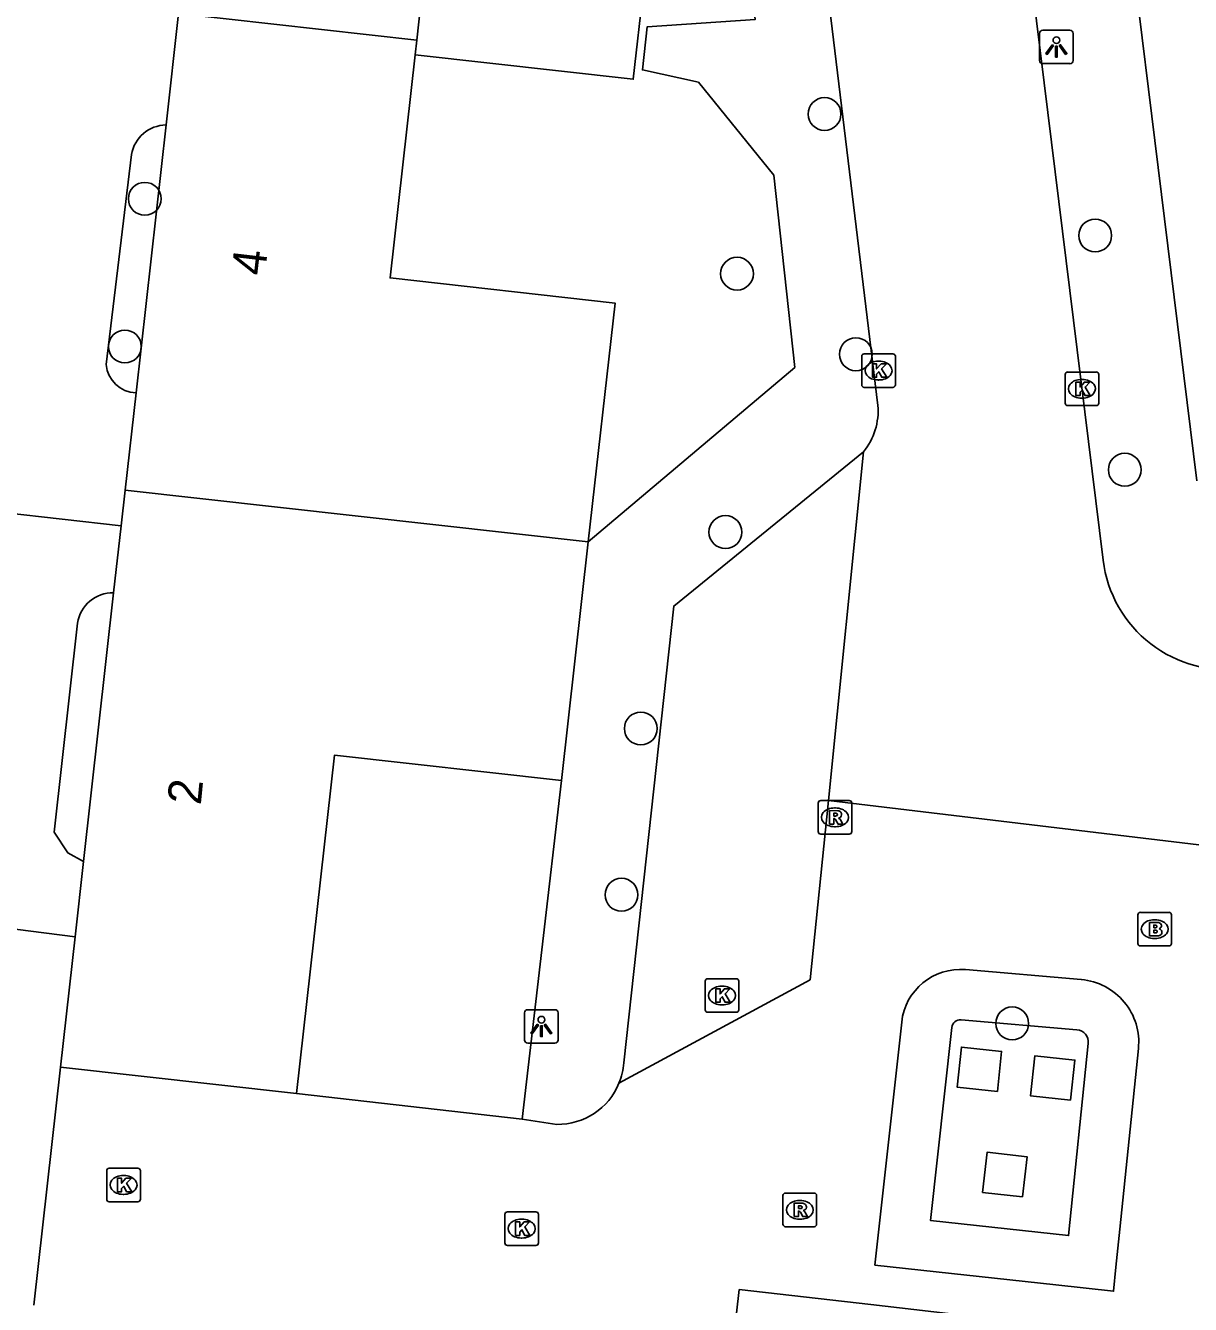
# Model space of a CAD drawing. Extents: x 162398 to 163643, y 386453 to 387397.
# Drawn here: x 162678.41 to 162713.09, y 386497.76 to 386535.84 of the extents above; entities that cross this region are included whole.
import ezdxf

# ---------------------------------------------------------------- set-up
doc = ezdxf.new("R2010")
doc.units = 0
for name, color, linetype in [('IMGEO_Boom', 7, 'Continuous'), ('IMGEO_Brandkraan', 7, 'Continuous'), ('IMGEO_Groenvoorziening', 7, 'Continuous'), ('IMGEO_Haag', 7, 'Continuous'), ('IMGEO_Kolk', 7, 'Continuous'), ('IMGEO_Lichtpunt', 7, 'Continuous'), ('IMGEO_Muur', 7, 'Continuous'), ('IMGEO_Pand', 7, 'Continuous'), ('IMGEO_Pand_nummerreeks', 7, 'Continuous'), ('IMGEO_Pand_overbouw', 7, 'Continuous'), ('IMGEO_Rijbaan_lokaal_open', 7, 'Continuous'), ('IMGEO_Rioolput', 7, 'Continuous'), ('IMGEO_Voetpad_open', 7, 'Continuous')]:
    doc.layers.add(name, color=color, linetype=linetype)

msp = doc.modelspace()

# ---------------------------------------------------------------- linework, layer by layer
at = {"layer": 'IMGEO_Boom'}
for centre in [(162702.198, 386533.207), (162681.961, 386530.684), (162710.257, 386529.591), (162699.593, 386528.453), (162681.369, 386526.285), (162703.131, 386526.055), (162711.137, 386522.616), (162699.247, 386520.76), (162696.728, 386514.911), (162696.153, 386509.962), (162707.786, 386506.131)]:
    msp.add_circle(centre, 0.489, dxfattribs=at)
at = {"layer": 'IMGEO_Brandkraan'}
for p, q in [((162711.602, 386509.438), (162712.454, 386509.438)), ((162711.527, 386508.512), (162711.527, 386509.364)), ((162712.015, 386509.218), (162712.04, 386509.218)), ((162712.528, 386509.364), (162712.528, 386508.512)), ((162712.038, 386508.658), (162712.013, 386508.658)), ((162712.454, 386508.438), (162711.602, 386508.438))]:
    msp.add_line(p, q, dxfattribs=at)
for points in [[(162711.602, 386509.438), (162712.454, 386509.438)], [(162711.527, 386508.512), (162711.527, 386509.364)], [(162711.875, 386509.138), (162711.875, 386508.738), (162712.088, 386508.738)], [(162712.106, 386509.138), (162711.875, 386509.138)], [(162712.054, 386509.057), (162712, 386509.057), (162712, 386508.981)], [(162712.528, 386509.364), (162712.528, 386508.512)], [(162712, 386508.981), (162712.053, 386508.981)], [(162712.062, 386508.905), (162712, 386508.905), (162712, 386508.824)], [(162712, 386508.824), (162712.062, 386508.824)], [(162712.454, 386508.438), (162711.602, 386508.438)]]:
    msp.add_lwpolyline(points, dxfattribs=at)
for centre, radius, start, end in [((162711.604, 386509.362), 0.0765, 91.552, 178.448), ((162711.604, 386509.362), 0.0765, 91.552, 178.448), ((162712.452, 386509.362), 0.0765, 1.552, 88.448), ((162712.452, 386509.362), 0.0765, 1.552, 88.448), ((162712.055, 386509.019), 0.0379, 267.8285, 90.9355), ((162712.11, 386508.993), 0.145, 59.4692, 91.5367), ((162712.135, 386509.04), 0.0922, 285.5137, 58.1501), ((162712.063, 386508.864), 0.0404, 269.8759, 90.5077), ((162712.094, 386508.989), 0.251, 268.6676, 293.5347), ((162712.14, 386508.848), 0.105, 301.3115, 78.989), ((162711.604, 386508.514), 0.0765, 181.552, 268.448), ((162711.604, 386508.514), 0.0765, 181.552, 268.448), ((162712.452, 386508.514), 0.0765, 271.552, 358.448), ((162712.452, 386508.514), 0.0765, 271.552, 358.448)]:
    msp.add_arc(centre, radius, start, end, dxfattribs=at)
for centre, major_axis, ratio, start_param, end_param in [((162712.014, 386508.938), (-0.387, 0.002), 0.722429, 4.712389, 7.853982), ((162712.039, 386508.938), (-0.39, 0.002), 0.717154, 1.570796, 4.712389)]:
    msp.add_ellipse(centre, major_axis=major_axis, ratio=ratio, start_param=start_param, end_param=end_param, dxfattribs=at)
at = {"layer": 'IMGEO_Groenvoorziening'}
for points in [[(162710.05, 386505.534), (162709.464, 386499.814), (162705.352, 386500.264), (162705.987, 386506.008)], [(162706.266, 386506.239), (162709.714, 386505.941)]]:
    msp.add_lwpolyline(points, dxfattribs=at)
for centre, radius, start, end in [((162706.245, 386505.981), 0.259, 85.2758, 173.9708), ((162709.681, 386505.572), 0.371, 354.1246, 84.9583)]:
    msp.add_arc(centre, radius, start, end, dxfattribs=at)
at = {"layer": 'IMGEO_Haag'}
for points in [[(162707.346, 386504.102), (162706.143, 386504.234), (162706.275, 386505.427), (162707.468, 386505.296), (162707.346, 386504.102)], [(162709.521, 386503.846), (162708.327, 386503.977), (162708.459, 386505.17), (162709.653, 386505.039), (162709.521, 386503.846)], [(162708.096, 386500.97), (162706.904, 386501.1), (162707.035, 386502.293), (162708.228, 386502.162), (162708.096, 386500.97)]]:
    msp.add_lwpolyline(points, dxfattribs=at)
at = {"layer": 'IMGEO_Kolk'}
for p, q in [((162703.306, 386525.142), (162703.306, 386525.994)), ((162703.381, 386526.068), (162704.233, 386526.068)), ((162703.794, 386525.848), (162703.819, 386525.848)), ((162704.307, 386525.994), (162704.307, 386525.142)), ((162709.361, 386524.6), (162709.361, 386525.452)), ((162709.436, 386525.526), (162710.288, 386525.526)), ((162710.362, 386525.452), (162710.362, 386524.6)), ((162704.233, 386525.068), (162703.381, 386525.068)), ((162703.817, 386525.288), (162703.792, 386525.288)), ((162709.849, 386525.306), (162709.874, 386525.306)), ((162709.872, 386524.746), (162709.847, 386524.746)), ((162710.288, 386524.526), (162709.436, 386524.526)), ((162698.645, 386506.536), (162698.645, 386507.388)), ((162698.72, 386507.462), (162699.572, 386507.462)), ((162699.133, 386507.242), (162699.158, 386507.242)), ((162699.646, 386507.388), (162699.646, 386506.536)), ((162699.572, 386506.462), (162698.72, 386506.462)), ((162699.156, 386506.682), (162699.131, 386506.682)), ((162680.903, 386501.821), (162681.755, 386501.821)), ((162680.828, 386500.895), (162680.828, 386501.747)), ((162681.316, 386501.601), (162681.341, 386501.601)), ((162681.829, 386501.747), (162681.829, 386500.895)), ((162681.339, 386501.041), (162681.314, 386501.041)), ((162681.755, 386500.821), (162680.903, 386500.821)), ((162692.68, 386499.595), (162692.68, 386500.447)), ((162692.755, 386500.521), (162693.607, 386500.521)), ((162693.168, 386500.301), (162693.193, 386500.301)), ((162693.681, 386500.447), (162693.681, 386499.595)), ((162693.607, 386499.521), (162692.755, 386499.521)), ((162693.191, 386499.741), (162693.166, 386499.741))]:
    msp.add_line(p, q, dxfattribs=at)
for points in [[(162703.306, 386525.142), (162703.306, 386525.994)], [(162703.381, 386526.068), (162704.233, 386526.068)], [(162703.627, 386525.768), (162703.75, 386525.768), (162703.75, 386525.617), (162703.88, 386525.768), (162704.044, 386525.768), (162703.898, 386525.617), (162704.051, 386525.368), (162703.899, 386525.368), (162703.814, 386525.532), (162703.75, 386525.465), (162703.75, 386525.368), (162703.627, 386525.368), (162703.627, 386525.768)], [(162704.307, 386525.994), (162704.307, 386525.142)], [(162709.361, 386524.6), (162709.361, 386525.452)], [(162709.436, 386525.526), (162710.288, 386525.526)], [(162710.362, 386525.452), (162710.362, 386524.6)], [(162704.233, 386525.068), (162703.381, 386525.068)], [(162709.682, 386525.226), (162709.805, 386525.226), (162709.805, 386525.075), (162709.935, 386525.226), (162710.099, 386525.226), (162709.953, 386525.075), (162710.106, 386524.826), (162709.954, 386524.826), (162709.869, 386524.99), (162709.805, 386524.923), (162709.805, 386524.826), (162709.682, 386524.826), (162709.682, 386525.226)], [(162710.288, 386524.526), (162709.436, 386524.526)], [(162698.645, 386506.536), (162698.645, 386507.388)], [(162698.72, 386507.462), (162699.572, 386507.462)], [(162698.966, 386507.162), (162699.089, 386507.162), (162699.089, 386507.011), (162699.219, 386507.162), (162699.383, 386507.162), (162699.237, 386507.011), (162699.39, 386506.762), (162699.238, 386506.762), (162699.153, 386506.926), (162699.089, 386506.859), (162699.089, 386506.762), (162698.966, 386506.762), (162698.966, 386507.162)], [(162699.646, 386507.388), (162699.646, 386506.536)], [(162699.572, 386506.462), (162698.72, 386506.462)], [(162680.903, 386501.821), (162681.755, 386501.821)], [(162680.828, 386500.895), (162680.828, 386501.747)], [(162681.149, 386501.521), (162681.272, 386501.521), (162681.272, 386501.37), (162681.402, 386501.521), (162681.566, 386501.521), (162681.42, 386501.37), (162681.573, 386501.121), (162681.421, 386501.121), (162681.336, 386501.285), (162681.272, 386501.218), (162681.272, 386501.121), (162681.149, 386501.121), (162681.149, 386501.521)], [(162681.829, 386501.747), (162681.829, 386500.895)], [(162681.755, 386500.821), (162680.903, 386500.821)], [(162692.68, 386499.595), (162692.68, 386500.447)], [(162692.755, 386500.521), (162693.607, 386500.521)], [(162693.681, 386500.447), (162693.681, 386499.595)], [(162693.001, 386500.221), (162693.124, 386500.221), (162693.124, 386500.07), (162693.254, 386500.221), (162693.418, 386500.221), (162693.272, 386500.07), (162693.425, 386499.821), (162693.273, 386499.821), (162693.188, 386499.985), (162693.124, 386499.918), (162693.124, 386499.821), (162693.001, 386499.821), (162693.001, 386500.221)], [(162693.607, 386499.521), (162692.755, 386499.521)]]:
    msp.add_lwpolyline(points, dxfattribs=at)
for centre, start, end in [((162703.383, 386525.992), 91.552, 178.448), ((162703.383, 386525.992), 91.552, 178.448), ((162704.231, 386525.992), 1.552, 88.448), ((162704.231, 386525.992), 1.552, 88.448), ((162709.438, 386525.45), 91.552, 178.448), ((162709.438, 386525.45), 91.552, 178.448), ((162710.286, 386525.45), 1.552, 88.448), ((162710.286, 386525.45), 1.552, 88.448), ((162703.383, 386525.144), 181.552, 268.448), ((162703.383, 386525.144), 181.552, 268.448), ((162704.231, 386525.144), 271.552, 358.448), ((162704.231, 386525.144), 271.552, 358.448), ((162709.438, 386524.602), 181.552, 268.448), ((162709.438, 386524.602), 181.552, 268.448), ((162710.286, 386524.602), 271.552, 358.448), ((162710.286, 386524.602), 271.552, 358.448), ((162698.722, 386507.386), 91.552, 178.448), ((162698.722, 386507.386), 91.552, 178.448), ((162699.57, 386507.386), 1.552, 88.448), ((162699.57, 386507.386), 1.552, 88.448), ((162698.722, 386506.538), 181.552, 268.448), ((162698.722, 386506.538), 181.552, 268.448), ((162699.57, 386506.538), 271.552, 358.448), ((162699.57, 386506.538), 271.552, 358.448), ((162680.905, 386501.745), 91.552, 178.448), ((162680.905, 386501.745), 91.552, 178.448), ((162681.753, 386501.745), 1.552, 88.448), ((162681.753, 386501.745), 1.552, 88.448), ((162680.905, 386500.897), 181.552, 268.448), ((162680.905, 386500.897), 181.552, 268.448), ((162681.753, 386500.897), 271.552, 358.448), ((162681.753, 386500.897), 271.552, 358.448), ((162692.757, 386500.445), 91.552, 178.448), ((162692.757, 386500.445), 91.552, 178.448), ((162693.605, 386500.445), 1.552, 88.448), ((162693.605, 386500.445), 1.552, 88.448), ((162692.757, 386499.597), 181.552, 268.448), ((162692.757, 386499.597), 181.552, 268.448), ((162693.605, 386499.597), 271.552, 358.448), ((162693.605, 386499.597), 271.552, 358.448)]:
    msp.add_arc(centre, 0.0765, start, end, dxfattribs=at)
for centre, major_axis, ratio, start_param, end_param in [((162703.793, 386525.568), (-0.387, 0.002), 0.722429, 4.712389, 7.853982), ((162703.818, 386525.568), (-0.39, 0.002), 0.717154, 1.570796, 4.712389), ((162709.848, 386525.026), (-0.387, 0.002), 0.722429, 4.712389, 7.853982), ((162709.873, 386525.026), (-0.39, 0.002), 0.717154, 1.570796, 4.712389), ((162699.132, 386506.962), (-0.387, 0.002), 0.722429, 4.712389, 7.853982), ((162699.157, 386506.962), (-0.39, 0.002), 0.717154, 1.570796, 4.712389), ((162681.315, 386501.321), (-0.387, 0.002), 0.722429, 4.712389, 7.853982), ((162681.34, 386501.321), (-0.39, 0.002), 0.717154, 1.570796, 4.712389), ((162693.167, 386500.021), (-0.387, 0.002), 0.722429, 4.712389, 7.853982), ((162693.192, 386500.021), (-0.39, 0.002), 0.717154, 1.570796, 4.712389)]:
    msp.add_ellipse(centre, major_axis=major_axis, ratio=ratio, start_param=start_param, end_param=end_param, dxfattribs=at)
at = {"layer": 'IMGEO_Lichtpunt'}
for p, q in [((162709.503, 386535.703), (162708.695, 386535.703)), ((162709.503, 386535.703), (162708.695, 386535.703)), ((162708.601, 386535.608), (162708.601, 386534.801)), ((162708.601, 386535.608), (162708.601, 386534.801)), ((162709.597, 386534.801), (162709.597, 386535.608)), ((162709.597, 386534.801), (162709.597, 386535.608)), ((162708.695, 386534.707), (162709.503, 386534.707)), ((162708.695, 386534.707), (162709.503, 386534.707)), ((162693.269, 386506.444), (162693.269, 386505.637)), ((162693.269, 386506.444), (162693.269, 386505.637)), ((162694.171, 386506.539), (162693.363, 386506.539)), ((162694.171, 386506.539), (162693.363, 386506.539)), ((162694.265, 386505.637), (162694.265, 386506.444)), ((162694.265, 386505.637), (162694.265, 386506.444)), ((162693.363, 386505.543), (162694.171, 386505.543)), ((162693.363, 386505.543), (162694.171, 386505.543))]:
    msp.add_line(p, q, dxfattribs=at)
for points in [[(162708.975, 386535.272), (162709.014, 386535.244), (162708.826, 386534.982), (162708.788, 386535.009), (162708.975, 386535.272)], [(162709.187, 386535.244), (162709.225, 386535.271), (162709.412, 386535.009), (162709.373, 386534.981), (162709.187, 386535.244)], [(162709.077, 386535.224), (162709.124, 386535.224), (162709.124, 386534.902), (162709.077, 386534.902), (162709.077, 386535.224)], [(162693.643, 386506.108), (162693.682, 386506.08), (162693.494, 386505.818), (162693.456, 386505.845), (162693.643, 386506.108)], [(162693.745, 386506.06), (162693.792, 386506.06), (162693.792, 386505.738), (162693.745, 386505.738), (162693.745, 386506.06)], [(162693.855, 386506.08), (162693.893, 386506.107), (162694.08, 386505.845), (162694.041, 386505.817), (162693.855, 386506.08)]]:
    msp.add_lwpolyline(points, dxfattribs=at)
for centre in [(162709.1, 386535.406), (162693.768, 386506.242)]:
    msp.add_circle(centre, 0.0994, dxfattribs=at)
for centre, start, end in [((162708.695, 386535.608), 90, 180), ((162708.695, 386535.608), 90, 180), ((162709.503, 386535.608), 0, 90), ((162709.503, 386535.608), 0, 90), ((162708.695, 386534.801), 180, 270), ((162708.695, 386534.801), 180, 270), ((162709.503, 386534.801), 270, 0), ((162709.503, 386534.801), 270, 360), ((162693.363, 386506.444), 90, 180), ((162693.363, 386506.444), 90, 180), ((162694.171, 386506.444), 0, 90), ((162694.171, 386506.444), 0, 90), ((162693.363, 386505.637), 180, 270), ((162693.363, 386505.637), 180, 270), ((162694.171, 386505.637), 270, 0), ((162694.171, 386505.637), 270, 360)]:
    msp.add_arc(centre, 0.0946, start, end, dxfattribs=at)
at = {"layer": 'IMGEO_Muur'}
for points in [[(162693.199, 386503.277), (162694.37, 386513.365)], [(162686.483, 386504.043), (162693.199, 386503.277)]]:
    msp.add_lwpolyline(points, dxfattribs=at)
at = {"layer": 'IMGEO_Pand'}
for points in [[(162690.009, 386534.969), (162696.503, 386534.242), (162696.807, 386536.958), (162690.313, 386537.685)], [(162690.313, 386537.685), (162690.058, 386535.409)], [(162682.967, 386536.203), (162682.595, 386532.883)], [(162690.058, 386535.409), (162682.967, 386536.203)], [(162690.058, 386535.409), (162690.009, 386534.969)], [(162695.165, 386520.47), (162695.961, 386527.577), (162689.265, 386528.327), (162690.009, 386534.969)], [(162682.595, 386532.883), (162681.702, 386524.91)], [(162681.702, 386524.91), (162681.378, 386522.013)], [(162681.035, 386518.949), (162681.258, 386520.944), (162681.378, 386522.013)], [(162681.378, 386522.013), (162695.165, 386520.47)], [(162695.165, 386520.47), (162694.37, 386513.365)], [(162680.139, 386510.95), (162681.035, 386518.949)], [(162686.483, 386504.043), (162687.612, 386514.122), (162694.37, 386513.365)], [(162679.454, 386504.83), (162679.889, 386508.712), (162680.139, 386510.95)], [(162686.483, 386504.043), (162679.454, 386504.83)], [(162699.359, 386495.567), (162699.661, 386498.206), (162703.573, 386497.758), (162706.733, 386497.396)]]:
    msp.add_lwpolyline(points, dxfattribs=at)
at = {"layer": 'IMGEO_Pand_overbouw'}
msp.add_lwpolyline([(162679.889, 386508.712), (162680.139, 386510.95), (162681.035, 386518.949), (162681.258, 386520.944), (162677.746, 386521.343), (162676.387, 386509.155)], close=True, dxfattribs=at)
at = {"layer": 'IMGEO_Rijbaan_lokaal_open'}
for points in [[(162700.622, 386550.653), (162703.788, 386524.531)], [(162706.753, 386550.206), (162710.491, 386519.92)], [(162680.813, 386525.745), (162681.565, 386532.002)], [(162703.359, 386523.151), (162702.312, 386512.765)], [(162680.139, 386510.95), (162679.666, 386511.208), (162679.267, 386511.83), (162679.959, 386518.048)], [(162696.078, 386504.348), (162701.774, 386507.43), (162702.312, 386512.765)], [(162702.312, 386512.765), (162715.165, 386511.225)], [(162706.395, 386507.733), (162709.843, 386507.435)], [(162711.542, 386505.381), (162710.991, 386500), (162710.875, 386498.872), (162710.802, 386498.158), (162709.087, 386498.346), (162703.697, 386498.937), (162703.814, 386500), (162704.496, 386506.173)], [(162678.661, 386497.746), (162679.454, 386504.83)], [(162693.199, 386503.277), (162686.483, 386504.043)], [(162694.231, 386503.125), (162693.199, 386503.277)]]:
    msp.add_lwpolyline(points, dxfattribs=at)
for centre, radius, start, end in [((162682.616, 386531.816), 1.067, 91.1028, 169.9805), ((162681.717, 386525.817), 0.907, 184.5514, 269.0367), ((162701.859, 386524.374), 1.935, 320.8081, 4.6541), ((162714.18, 386520.374), 3.716, 187.0198, 277.6751), ((162681.004, 386517.893), 1.057, 88.3387, 171.5442), ((162706.244, 386505.981), 1.759, 85.0737, 173.7315), ((162709.683, 386505.573), 1.869, 354.1157, 85.0771), ((162694.258, 386505.091), 1.966, 269.2223, 337.7992)]:
    msp.add_arc(centre, radius, start, end, dxfattribs=at)
at = {"layer": 'IMGEO_Rioolput'}
for p, q in [((162702.009, 386511.841), (162702.009, 386512.693)), ((162702.084, 386512.767), (162702.936, 386512.767)), ((162702.497, 386512.547), (162702.522, 386512.547)), ((162703.01, 386512.693), (162703.01, 386511.841)), ((162702.936, 386511.767), (162702.084, 386511.767)), ((162702.52, 386511.987), (162702.495, 386511.987)), ((162700.961, 386500.153), (162700.961, 386501.005)), ((162701.036, 386501.079), (162701.888, 386501.079)), ((162701.962, 386501.005), (162701.962, 386500.153)), ((162701.449, 386500.859), (162701.474, 386500.859)), ((162701.472, 386500.299), (162701.447, 386500.299)), ((162701.888, 386500.079), (162701.036, 386500.079))]:
    msp.add_line(p, q, dxfattribs=at)
for points in [[(162702.009, 386511.841), (162702.009, 386512.693)], [(162702.084, 386512.767), (162702.936, 386512.767)], [(162702.598, 386512.465), (162702.346, 386512.467), (162702.346, 386512.067)], [(162703.01, 386512.693), (162703.01, 386511.841)], [(162702.346, 386512.067), (162702.47, 386512.067), (162702.47, 386512.229), (162702.481, 386512.229)], [(162702.524, 386512.386), (162702.47, 386512.386), (162702.47, 386512.305)], [(162702.47, 386512.305), (162702.522, 386512.305)], [(162702.528, 386512.2), (162702.599, 386512.067), (162702.739, 386512.067), (162702.674, 386512.193)], [(162702.936, 386511.767), (162702.084, 386511.767)], [(162700.961, 386500.153), (162700.961, 386501.005)], [(162701.036, 386501.079), (162701.888, 386501.079)], [(162701.962, 386501.005), (162701.962, 386500.153)], [(162701.55, 386500.777), (162701.298, 386500.779), (162701.298, 386500.379)], [(162701.476, 386500.698), (162701.422, 386500.698), (162701.422, 386500.617)], [(162701.422, 386500.617), (162701.474, 386500.617)], [(162701.298, 386500.379), (162701.422, 386500.379), (162701.422, 386500.541), (162701.433, 386500.541)], [(162701.48, 386500.512), (162701.551, 386500.379), (162701.691, 386500.379), (162701.626, 386500.505)], [(162701.888, 386500.079), (162701.036, 386500.079)]]:
    msp.add_lwpolyline(points, dxfattribs=at)
for centre, radius, start, end in [((162702.086, 386512.691), 0.0765, 91.552, 178.448), ((162702.086, 386512.691), 0.0765, 91.552, 178.448), ((162702.597, 386512.355), 0.109, 350.3612, 89.416), ((162702.934, 386512.691), 0.0765, 1.552, 88.448), ((162702.934, 386512.691), 0.0765, 1.552, 88.448), ((162702.48, 386512.176), 0.0533, 26.0293, 88.6989), ((162702.506, 386512.494), 0.19, 274.7715, 282.9687), ((162702.53, 386512.29), 0.0964, 77.0061, 93.1865), ((162702.544, 386512.347), 0.0378, 276.6634, 79.6772), ((162702.595, 386512.355), 0.112, 277.5842, 350.9817), ((162702.579, 386512.14), 0.108, 29.5134, 73.7905), ((162702.086, 386511.843), 0.0765, 181.552, 268.448), ((162702.086, 386511.843), 0.0765, 181.552, 268.448), ((162702.934, 386511.843), 0.0765, 271.552, 358.448), ((162702.934, 386511.843), 0.0765, 271.552, 358.448), ((162701.038, 386501.003), 0.0765, 91.552, 178.448), ((162701.038, 386501.003), 0.0765, 91.552, 178.448), ((162701.886, 386501.003), 0.0765, 1.552, 88.448), ((162701.886, 386501.003), 0.0765, 1.552, 88.448), ((162701.458, 386500.806), 0.19, 274.7715, 282.9687), ((162701.482, 386500.602), 0.0964, 77.0061, 93.1865), ((162701.496, 386500.659), 0.0378, 276.6634, 79.6772), ((162701.549, 386500.667), 0.109, 350.3612, 89.416), ((162701.547, 386500.667), 0.112, 277.5842, 350.9817), ((162701.432, 386500.488), 0.0533, 26.0293, 88.6989), ((162701.531, 386500.452), 0.108, 29.5134, 73.7905), ((162701.038, 386500.155), 0.0765, 181.552, 268.448), ((162701.038, 386500.155), 0.0765, 181.552, 268.448), ((162701.886, 386500.155), 0.0765, 271.552, 358.448), ((162701.886, 386500.155), 0.0765, 271.552, 358.448)]:
    msp.add_arc(centre, radius, start, end, dxfattribs=at)
for centre, major_axis, ratio, start_param, end_param in [((162702.496, 386512.267), (-0.387, 0.002), 0.722429, 4.712389, 7.853982), ((162702.521, 386512.267), (-0.39, 0.002), 0.717154, 1.570796, 4.712389), ((162701.448, 386500.579), (-0.387, 0.002), 0.722429, 4.712389, 7.853982), ((162701.473, 386500.579), (-0.39, 0.002), 0.717154, 1.570796, 4.712389)]:
    msp.add_ellipse(centre, major_axis=major_axis, ratio=ratio, start_param=start_param, end_param=end_param, dxfattribs=at)
at = {"layer": 'IMGEO_Voetpad_open'}
for points in [[(162713.285, 386522.29), (162710.211, 386547.151), (162712.261, 386547.339), (162713.848, 386561.49)], [(162695.165, 386520.47), (162701.316, 386525.661), (162700.685, 386531.385), (162698.441, 386534.16), (162696.777, 386534.521), (162696.919, 386535.808), (162700.133, 386536.024), (162698.599, 386549.542)], [(162703.359, 386523.151), (162697.709, 386518.557), (162696.219, 386504.96)], [(162694.37, 386513.365), (162693.199, 386503.277)]]:
    msp.add_lwpolyline(points, dxfattribs=at)
msp.add_arc((162694.256, 386505.09), 1.967, 337.8417, 356.2101, dxfattribs=at)

# ---------------------------------------------------------------- texts
at = {"layer": 'IMGEO_Pand_nummerreeks'}
for s, rotation, p in [('4', 83.3482, (162685.532, 386528.374)), ('2', 84.4253, (162683.628, 386512.616))]:
    msp.add_text(s, height=1, rotation=rotation, dxfattribs=at).set_placement(p)

doc.saveas('drawing.dxf')
